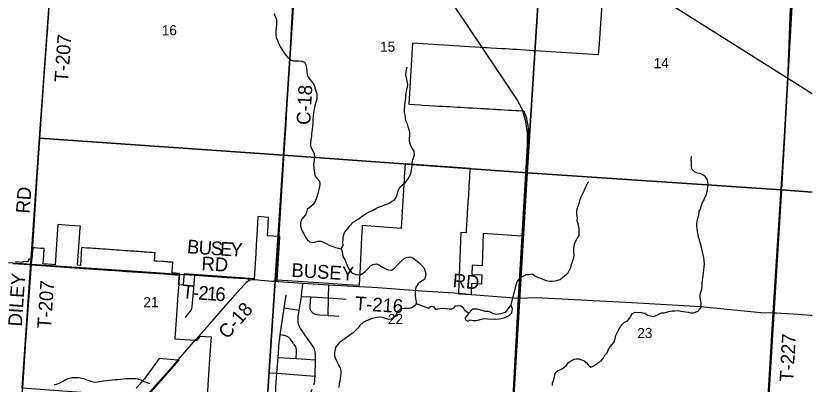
# Model space of a CAD drawing. Extents: x 114604 to 551442, y 316898 to 567001.
# Drawn here: x 267506 to 284848, y 346776 to 354798 of the extents above; entities that cross this region are included whole.
import ezdxf

# ---------------------------------------------------------------- set-up
doc = ezdxf.new("R2010")
doc.units = 0
for name, color, linetype in [('GE_P_Alignment_1000_Bearings', 7, 'Continuous'), ('GE_P_Alignment_1000_Cardinal_Points', 7, 'Continuous'), ('GE_P_Alignment_100_Stations', 7, 'Continuous'), ('GE_P_Alignment_500_Bearings', 7, 'Continuous'), ('MT_X_Edge_Line', 7, 'Continuous'), ('PM_P_Cells', 7, 'Continuous'), ('PM_P_CL_Double_Solid', 7, 'Continuous'), ('PM_P_Crosswalk', 7, 'Continuous'), ('PV_X_Curb', 7, 'Continuous'), ('SN_P_Signs', 7, 'Continuous')]:
    doc.layers.add(name, color=color, linetype=linetype)

msp = doc.modelspace()

# ---------------------------------------------------------------- linework, layer by layer
at = {"layer": 'GE_P_Alignment_1000_Bearings'}
msp.add_lwpolyline([(284848, 353099), (284344, 353417), (283536, 353928), (281399, 355277), (280515, 355834), (278966, 356814), (276889, 358125), (276015, 358678), (272481, 360915), (270925, 361901), (269347, 362899), (268387, 363506), (267740, 363917), (267397, 364134), (267238, 364227), (266832, 364443), (264475, 365685), (263624, 366130)], dxfattribs=at)
at = {"layer": 'GE_P_Alignment_1000_Cardinal_Points'}
for p, q in [((268116, 353376), (268189, 354373)), ((267844, 349389), (267852, 349494)), ((267743, 348001), (267844, 349389)), ((271066, 349169), (271166, 349162)), ((277159, 348754), (277426, 348731)), ((273346, 348431), (273389, 348713)), ((277426, 348731), (278453, 348645)), ((273676, 348382), (273346, 348431))]:
    msp.add_line(p, q, dxfattribs=at)
for points in [[(283999, 348327), (284220, 351705), (284295, 352966), (284320, 353388), (284378, 354968), (284414, 355482), (284472, 356318)], [(268210, 354687), (268213, 354734), (268232, 355019), (268270, 355542), (268297, 355947)], [(268189, 354373), (268192, 354425), (268210, 354687)], [(267970, 351276), (268025, 352122), (268116, 353376)], [(267852, 349494), (267880, 349890), (267970, 351270), (267970, 351276)], [(266397, 349492), (267844, 349389), (270243, 349226), (271066, 349169)], [(271166, 349162), (271399, 349146), (271798, 349118), (272093, 349095), (272241, 349088), (272372, 349085), (272471, 349081), (272519, 349077), (272549, 349073), (272567, 349067), (272599, 349047)], [(271399, 349146), (271369, 348765), (271345, 348556), (271339, 348450), (271320, 348391), (271281, 348334), (271239, 348285), (271189, 348228)], [(272599, 349047), (272637, 349054), (272664, 349054), (272707, 349052), (272837, 349041), (273017, 349024), (273082, 349020), (273098, 349019), (273114, 349020), (273130, 349023), (273143, 349029), (273153, 349037)], [(273153, 349037), (273183, 349020), (273196, 349015), (273212, 349012), (273228, 349010), (273754, 348976), (274319, 348940), (275391, 348877), (276344, 348810), (276929, 348773), (277159, 348754)], [(273995, 346759), (274003, 346780), (274010, 346807), (274016, 346837), (274020, 346868), (274020, 346896), (274022, 346951), (274028, 347302), (274029, 347427), (274024, 347476), (274016, 347508), (274006, 347540), (273993, 347570), (273959, 347626), (273751, 347922), (273704, 347989), (273688, 348018), (273675, 348048), (273664, 348079), (273657, 348112), (273653, 348144), (273651, 348177), (273652, 348210), (273656, 348242), (273676, 348382), (273725, 348688), (273737, 348796), (273747, 348877), (273754, 348976)], [(274308, 348271), (274317, 348652), (274319, 348940)], [(273725, 348688), (273929, 348675), (274317, 348652)], [(274308, 348271), (274120, 348279), (274070, 348284), (274038, 348290), (274022, 348295), (274007, 348302), (273993, 348310), (273980, 348319), (273967, 348330), (273956, 348342), (273945, 348355), (273936, 348368), (273929, 348383), (273922, 348398), (273918, 348414), (273914, 348430), (273913, 348446), (273912, 348479), (273929, 348675)], [(274317, 348652), (274620, 348632), (274700, 348626)], [(278453, 348645), (278839, 348663), (280922, 348553), (282053, 348488), (282420, 348467), (283731, 348336), (283999, 348327)], [(273951, 346655), (273899, 346527), (273884, 346488), (273866, 346460), (273838, 346432), (273800, 346408), (273758, 346395), (273718, 346392), (273347, 346388), (273316, 346394), (273277, 346409), (273237, 346435), (273206, 346468), (273184, 346506), (273175, 346528), (273170, 346548), (273167, 346578), (273166, 346709), (273186, 347013), (273219, 347357), (273242, 347690), (273251, 347772), (273262, 347849), (273346, 348431)], [(274308, 348271), (274462, 348261), (274542, 348256)], [(283664, 342940), (283764, 344405), (283795, 344916), (283810, 345161), (283999, 348327)], [(283999, 348327), (284053, 348327), (284075, 348327), (284173, 348322), (284435, 348304), (284828, 348279), (284848, 348278)], [(267611, 346135), (267652, 346663), (267655, 346695), (267722, 347712), (267743, 348001)], [(273608, 347330), (273612, 347382), (273614, 347416), (273619, 347488), (273619, 347517), (273617, 347532), (273613, 347550), (273609, 347563), (273602, 347578), (273587, 347607), (273573, 347628), (273555, 347656), (273522, 347706), (273503, 347734), (273486, 347757), (273467, 347778), (273453, 347791), (273440, 347800), (273426, 347809), (273412, 347816), (273395, 347823), (273377, 347828), (273362, 347832), (273332, 347838), (273308, 347842), (273262, 347849)], [(273219, 347357), (273608, 347330), (274028, 347302)], [(273034, 347022), (273186, 347013), (274022, 346951)]]:
    msp.add_lwpolyline(points, dxfattribs=at)
at = {"layer": 'GE_P_Alignment_100_Stations'}
for points in [[(280325, 355903), (280201, 354093), (280192, 353952), (278813, 354037), (278768, 354040), (278609, 354050), (278494, 354058), (278414, 354063), (278334, 354068), (278254, 354073), (278175, 354078), (278095, 354083), (277982, 354090), (277847, 354099), (277771, 354104), (277733, 354106), (276142, 354205), (276061, 352872), (276308, 352858), (276353, 352855), (276508, 352846), (276628, 352840), (276710, 352835), (276717, 352834), (276777, 352831), (276797, 352830), (276877, 352825), (276957, 352821), (277037, 352816), (277117, 352812), (277196, 352807), (277276, 352803), (277356, 352798), (277456, 352792), (277546, 352787), (277558, 352786), (277636, 352782), (277704, 352778), (277731, 352777), (277755, 352775), (277825, 352771), (277905, 352767), (277950, 352764), (277985, 352762), (278065, 352758), (278145, 352753), (278225, 352748), (278229, 352748), (278305, 352744), (278385, 352739), (278413, 352738), (278452, 352736), (278559, 352729), (278562, 352729), (278570, 352729), (278585, 352690), (278598, 352651), (278610, 352612), (278624, 352560), (278636, 352507), (278647, 352454), (278655, 352401), (278661, 352347), (278665, 352293), (278666, 352239), (278666, 352185), (278664, 352131), (278660, 352075), (278651, 351921), (278634, 351660), (278618, 351395), (278592, 350982), (278540, 350151), (278534, 350053), (278530, 350001), (278520, 350002), (277683, 350055), (277659, 349353), (277444, 349367), (277437, 349167), (277653, 349153), (277646, 348956), (277431, 348970), (277423, 348745), (277422, 348720), (277156, 348736), (277157, 348762), (277202, 350085), (277317, 350078), (277324, 350185), (277325, 350203), (277327, 350228), (277328, 350253), (277334, 350352), (277337, 350399), (277339, 350432), (277343, 350489), (277344, 350512), (277349, 350592), (277353, 350652), (277354, 350672), (277356, 350703), (277359, 350752), (277363, 350814), (277368, 350882), (277372, 350955), (277376, 351011), (277376, 351011), (277381, 351099), (277393, 351281), (277394, 351306), (277396, 351331), (277405, 351477), (275983, 351573), (275966, 351285), (275963, 351237), (275921, 350538), (275899, 350168), (275047, 350230), (275045, 350180), (275035, 349975), (274995, 349179), (274990, 349082), (274982, 348921), (274701, 348940), (274323, 348965), (273198, 349039), (273248, 349867), (273250, 349898), (273252, 349935), (273256, 349991), (273236, 349992), (272986, 350010), (272999, 350210), (273003, 350284), (273011, 350409), (272917, 350416), (272778, 350426), (272778, 350425), (272760, 350135), (272740, 349807), (272740, 349807), (272729, 349625), (272696, 349072), (272191, 349107), (271169, 349179), (271168, 349162), (271166, 349141), (271151, 348934), (271051, 348941), (271056, 349011), (271066, 349151), (271067, 349159), (271068, 349169), (271069, 349186), (270907, 349198), (270909, 349220), (270923, 349430), (270836, 349436), (270814, 349437), (270774, 349440), (270723, 349444), (270689, 349446), (270584, 349453), (270524, 349458), (270530, 349551), (270532, 349567), (270533, 349586), (270537, 349637), (270477, 349641), (270427, 349645), (270417, 349646), (270357, 349650), (270297, 349654), (270272, 349656), (270237, 349658), (270177, 349662), (270133, 349666), (270118, 349667), (270081, 349669), (270058, 349671), (269998, 349675), (269938, 349679), (269934, 349680), (269878, 349683), (269818, 349688), (269758, 349692), (269744, 349693), (269734, 349694), (269699, 349696), (269639, 349700), (269579, 349704), (269534, 349708), (269528, 349708), (269519, 349709), (269459, 349713), (269399, 349717), (269339, 349721), (269335, 349722), (269294, 349724), (269280, 349725), (269254, 349727), (269186, 349732), (269135, 349736), (269103, 349738), (269052, 349741), (268936, 349750), (268909, 349370), (268908, 349360), (268849, 349365), (268906, 350177), (268909, 350216), (268666, 350234), (268422, 350251), (268392, 349817), (268361, 349376), (268295, 349381), (268098, 349395), (268111, 349577), (268121, 349727), (268038, 349733), (267902, 349742), (267872, 349744), (267866, 349662), (267863, 349621), (267861, 349595), (267854, 349496), (267784, 349501), (267782, 349476), (267782, 349471), (267780, 349465), (267778, 349460), (267775, 349455), (267771, 349451), (267766, 349448), (267761, 349445), (267756, 349443), (267751, 349442), (267745, 349442), (267656, 349449), (267655, 349426), (267496, 349437)], [(267445, 349406), (267796, 349381), (267846, 349378), (268672, 349320), (269515, 349260), (269586, 349255), (269914, 349232), (270046, 349223), (270506, 349190), (270730, 349175), (271066, 349151), (271056, 349011), (271051, 348941), (271047, 348891), (271035, 348722), (271019, 348502), (271010, 348387), (271003, 348283), (271002, 348276), (270972, 347863), (270967, 347804), (270964, 347763), (271406, 347731), (271444, 347728), (271527, 347823), (271755, 347807), (271749, 347715), (271709, 347109), (271661, 346379)], [(270338, 346474), (271065, 347297), (271028, 347300), (270628, 347336), (270494, 347152), (270357, 346962), (270306, 346892), (270258, 346838), (270209, 346782), (270125, 346687)]]:
    msp.add_lwpolyline(points, dxfattribs=at)
at = {"layer": 'GE_P_Alignment_500_Bearings'}
msp.add_line((271046, 347309), (271428, 347749), dxfattribs=at)
for points in [[(273501, 354388), (273609, 356338), (273768, 358797)], [(277684, 354080), (277091, 354966), (276762, 355421), (276476, 355891), (275954, 356749)], [(273391, 352443), (273403, 352632), (273476, 353973), (273498, 354341), (273501, 354388)], [(278453, 348645), (278650, 351981), (278648, 352242), (278610, 352500), (278542, 352752), (278420, 352982), (277684, 354080)], [(273241, 350027), (273303, 351100), (273372, 352139), (273391, 352443)], [(273153, 349037), (273164, 349050), (273171, 349064), (273176, 349079), (273179, 349095), (273183, 349127), (273199, 349323), (273241, 350027)], [(271428, 347749), (271719, 348084), (272284, 348724), (272536, 349004), (272561, 349027), (272599, 349047)], [(272599, 349047), (272637, 349054), (272664, 349054), (272707, 349052), (272837, 349041), (273017, 349024), (273082, 349020), (273098, 349019), (273114, 349020), (273130, 349023), (273143, 349029), (273153, 349037)], [(278150, 343298), (278247, 344870), (278291, 345691), (278453, 348645)], [(268632, 344623), (268960, 344993), (269629, 345717), (269797, 345897), (270090, 346230), (270252, 346416), (270350, 346526), (270963, 347213), (271046, 347309)]]:
    msp.add_lwpolyline(points, dxfattribs=at)
at = {"layer": 'MT_X_Edge_Line'}
for points in [[(277291, 348221), (277299, 348178), (277347, 348150), (277401, 348174), (277463, 348158), (277551, 348161), (277618, 348183), (277702, 348203), (277784, 348195), (277922, 348194), (278034, 348196), (278138, 348223), (278246, 348263), (278307, 348327), (278323, 348419), (278303, 348475), (278271, 348483), (278243, 348445), (278163, 348339), (278066, 348304), (277980, 348292), (277908, 348308), (277816, 348355), (277728, 348357), (277632, 348388), (277561, 348412), (277450, 348406)], [(277450, 348406), (277367, 348313), (277291, 348221)]]:
    msp.add_lwpolyline(points, dxfattribs=at)
at = {"layer": 'PM_P_Cells'}
for points in [[(273131, 354851), (273149, 354797), (273179, 354725), (273185, 354657), (273180, 354601), (273174, 354547), (273166, 354465), (273168, 354383), (273177, 354325), (273201, 354261), (273231, 354193), (273270, 354116), (273306, 354062), (273336, 354012), (273383, 353946), (273423, 353896), (273495, 353836), (273547, 353821), (273664, 353821), (273724, 353811), (273790, 353787), (273820, 353735), (273835, 353658), (273845, 353584), (273851, 353528), (273864, 353476), (273910, 353412), (273960, 353354), (273998, 353302), (274041, 353169), (274057, 353103), (274062, 353053), (274058, 352987), (274042, 352917), (274020, 352843), (274001, 352765), (273991, 352683), (273981, 352613), (273975, 352527), (273970, 352463), (273964, 352397), (273956, 352321), (273946, 352233), (273941, 352177), (273929, 352103), (273925, 352029), (273925, 351965), (273942, 351911), (273972, 351859), (274002, 351791), (274012, 351731), (274005, 351675), (273993, 351603), (273989, 351551), (273995, 351489), (274000, 351439), (274008, 351371), (274018, 351314), (274058, 351264), (274117, 351198), (274123, 351142), (274115, 351082), (274096, 350986), (274084, 350930), (274054, 350838), (274022, 350758), (273978, 350690), (273926, 350646), (273853, 350577), (273833, 350525), (273815, 350465), (273759, 350405), (273719, 350349), (273707, 350279), (273708, 350225), (273720, 350171), (273740, 350107), (273774, 350049), (273815, 349980), (273851, 349930), (273905, 349874), (273965, 349862), (274040, 349876), (274090, 349893), (274144, 349893), (274206, 349869), (274266, 349839), (274343, 349799), (274397, 349780), (274469, 349754), (274535, 349740), (274587, 349722), (274612, 349668)], [(274587, 349722), (274631, 349798), (274629, 349868), (274631, 349918), (274631, 349978), (274658, 350056), (274694, 350118), (274740, 350176), (274778, 350227), (274850, 350307), (274914, 350345), (274972, 350379), (275024, 350417), (275094, 350461), (275152, 350502), (275202, 350526), (275274, 350560), (275344, 350600), (275406, 350628), (275470, 350653), (275540, 350681), (275624, 350713), (275698, 350759), (275750, 350793), (275798, 350857), (275829, 350987), (275867, 351064), (275929, 351120), (275989, 351170), (276039, 351238), (276071, 351290), (276097, 351344), (276115, 351396), (276130, 351482), (276136, 351538), (276140, 351592), (276152, 351662), (276171, 351726), (276185, 351782), (276179, 351848), (276137, 351920), (276098, 351984), (276078, 352064), (276080, 352128), (276087, 352192), (276083, 352264), (276073, 352315), (276053, 352381), (276032, 352439), (275998, 352513), (275990, 352579), (275981, 352639), (275973, 352697), (275973, 352765), (275979, 352835), (275988, 352919), (275996, 352999), (276000, 353057), (276006, 353119), (276021, 353187), (276033, 353251), (276041, 353305), (276031, 353379), (276012, 353451), (276002, 353515), (276004, 353579), (276012, 353637), (276028, 353689)], [(282381, 350461), (282386, 350541), (282422, 350603), (282432, 350655), (282454, 350717), (282487, 350777), (282513, 350845), (282545, 350909), (282566, 350983), (282576, 351057), (282584, 351133), (282575, 351185), (282563, 351242), (282525, 351292), (282471, 351334), (282411, 351363), (282355, 351373), (282289, 351399), (282233, 351455), (282220, 351512), (282218, 351570), (282218, 351620), (282216, 351672), (282221, 351734), (282211, 351730)], [(278287, 348479), (278408, 348960), (278432, 349020), (278502, 349106), (278556, 349131), (278627, 349163), (278683, 349165), (278749, 349175), (278809, 349136), (278879, 349098), (278935, 349086), (278998, 349057), (279056, 349035), (279124, 349019), (279186, 349019), (279249, 349024), (279309, 349040), (279361, 349052), (279411, 349098), (279463, 349140), (279527, 349190), (279560, 349248), (279584, 349304), (279608, 349384), (279631, 349448), (279655, 349526), (279663, 349586), (279658, 349648), (279656, 349724), (279674, 349822), (279693, 349880), (279731, 349948), (279771, 350016), (279778, 350094), (279776, 350145), (279766, 350201), (279752, 350271), (279733, 350335), (279735, 350397), (279721, 350469), (279723, 350544), (279728, 350598), (279754, 350652), (279774, 350720), (279789, 350776), (279815, 350856), (279853, 350928), (279884, 350986), (279912, 351062), (279940, 351118), (279972, 351174), (279982, 351184)], [(279191, 346742), (279197, 346802), (279213, 346856), (279227, 346908), (279246, 346960), (279252, 347018), (279308, 347072), (279374, 347092), (279432, 347128), (279489, 347178), (279543, 347244), (279601, 347285), (279663, 347317), (279716, 347329), (279770, 347327), (279822, 347307), (279874, 347288), (279925, 347244), (279973, 347192), (280029, 347143), (280079, 347167), (280145, 347213), (280200, 347251), (280252, 347285), (280304, 347345), (280336, 347403), (280381, 347459), (280413, 347531), (280451, 347585), (280502, 347644), (280538, 347698), (280558, 347760), (280574, 347837), (280613, 347911), (280641, 347963), (280671, 348017), (280710, 348077), (280762, 348122), (280820, 348150), (280870, 348204), (280903, 348256), (280937, 348314), (280993, 348342), (281049, 348338), (281103, 348341), (281163, 348327), (281213, 348325), (281265, 348279), (281327, 348260), (281391, 348252), (281451, 348272), (281513, 348300), (281571, 348328), (281627, 348329), (281678, 348341), (281730, 348357), (281802, 348371), (281858, 348375), (281928, 348378), (281986, 348366), (282044, 348360), (282098, 348350), (282150, 348345), (282202, 348331), (282266, 348331), (282320, 348347), (282376, 348374), (282423, 348434), (282433, 348496), (282433, 348551), (282421, 348611), (282407, 348661), (282410, 348713), (282426, 348779), (282444, 348841), (282455, 348915), (282457, 348977), (282463, 349037), (282474, 349140), (282484, 349198), (282488, 349256), (282498, 349330), (282507, 349394), (282499, 349462), (282489, 349526), (282478, 349589), (282454, 349689), (282436, 349757), (282424, 349811), (282407, 349863), (282397, 349920), (282377, 349976), (282367, 350036), (282350, 350090), (282342, 350158), (282340, 350214), (282338, 350267), (282347, 350327), (282359, 350391), (282381, 350461)], [(274612, 349668), (274622, 349608), (274626, 349556), (274671, 349489), (274697, 349419), (274733, 349325), (274776, 349253), (274822, 349203), (274912, 349162), (274966, 349154), (275035, 349172), (275109, 349222), (275174, 349288), (275232, 349353), (275282, 349383), (275356, 349397), (275409, 349375), (275491, 349325), (275565, 349284), (275622, 349266), (275688, 349260), (275752, 349300), (275826, 349382), (275895, 349455), (275961, 349511), (276011, 349535), (276087, 349547), (276148, 349525), (276216, 349476), (276290, 349420), (276343, 349369)], [(276343, 349369), (276395, 349300), (276421, 349232), (276431, 349180), (276429, 349126), (276402, 349052), (276320, 349002)], [(276320, 349002), (276264, 348964), (276218, 348888), (276206, 348836), (276201, 348764), (276205, 348702), (276211, 348650), (276226, 348568), (276220, 348504), (276142, 348444), (276074, 348426), (275994, 348420), (275937, 348421), (275885, 348417), (275821, 348359), (275794, 348303), (275760, 348247), (275686, 348189), (275630, 348186), (275559, 348202), (275497, 348230), (275435, 348234), (275363, 348224), (275303, 348211), (275241, 348195), (275177, 348169), (275123, 348147), (275069, 348117), (274999, 348053), (274959, 348000), (274895, 347934), (274841, 347884), (274789, 347852), (274731, 347806), (274677, 347766), (274625, 347732), (274557, 347683), (274501, 347623), (274469, 347571), (274452, 347511), (274448, 347447), (274448, 347395), (274458, 347345), (274497, 347267), (274535, 347198), (274569, 347132), (274580, 347070), (274580, 347012), (274576, 346954), (274570, 346902), (274558, 346838), (274547, 346786), (274537, 346702)], [(276223, 348530), (276438, 348453), (276490, 348428), (276550, 348474), (276606, 348462), (276642, 348402), (276692, 348419), (276744, 348425), (276810, 348433), (276882, 348423), (276940, 348418), (276998, 348416), (277050, 348434), (277082, 348486), (277135, 348484), (277189, 348488), (277240, 348449), (277272, 348399), (277328, 348353), (277377, 348324)], [(268339, 346762), (268415, 346778), (268469, 346804), (268535, 346843), (268591, 346873), (268669, 346903), (268731, 346917), (268787, 346923), (268855, 346922), (268907, 346914), (268975, 346896), (269032, 346876), (269100, 346852), (269156, 346831), (269216, 346821), (269274, 346823), (269329, 346829), (269413, 346847), (269473, 346854), (269535, 346862), (269609, 346870), (269667, 346874), (269721, 346874), (269789, 346881), (269849, 346889), (269908, 346895), (269974, 346899), (270046, 346901), (270118, 346896), (270176, 346882), (270230, 346866), (270295, 346834), (270365, 346809), (270417, 346791)]]:
    msp.add_lwpolyline(points, dxfattribs=at)
at = {"layer": 'SN_P_Signs'}
for points in [[(268395, 357368), (273677, 356982), (273334, 351767), (268017, 352137)], [(273677, 356982), (278977, 356625), (278639, 351382), (273334, 351767)], [(284476, 356305), (284180, 351011), (278639, 351382), (278977, 356625)], [(268017, 352137), (273334, 351767), (272973, 346295), (267640, 346689)], [(273334, 351767), (278639, 351382), (278313, 345927), (272973, 346295)], [(278639, 351382), (284180, 351011), (283846, 345606), (278313, 345927)]]:
    msp.add_lwpolyline(points, close=True, dxfattribs=at)
for points in [[(284848, 350957), (284180, 351011), (284476, 356305), (284848, 356281)], [(284848, 345545), (283846, 345606), (284180, 351011), (284848, 350957)]]:
    msp.add_lwpolyline(points, dxfattribs=at)

# ---------------------------------------------------------------- texts
at = {"layer": 'PM_P_CL_Double_Solid'}
for rotation, p in [(86.9887, (273916, 352418)), (48.5546, (272111, 347740))]:
    msp.add_text('C-18', height=300, rotation=rotation, dxfattribs=at).set_placement(p)
at = {"layer": 'PM_P_Crosswalk'}
for s, rotation, p in [('T-207', 85.9306, (268641, 353342)), ('RD', 85.9771, (267804, 350486)), ('B', 354.7423, (271223, 349630)), ('U', 356.5452, (271479, 349607)), ('S', 356.5158, (271742, 349591)), ('E', 356.5203, (271944, 349578)), ('Y', 357.0352, (272171, 349565)), ('RD', 356.4704, (271541, 349259)), ('BUSEY', 356.4484, (273501, 349114)), ('DILEY', 86.051, (267633, 348025)), ('RD', 354.9523, (277010, 348888)), ('T-207', 85.9085, (268266, 347975)), ('T', 354.3913, (271116, 348650)), ('-', 355.6182, (271346, 348628)), ('2', 355.9514, (271471, 348618)), ('1', 356.2146, (271657, 348605)), ('6', 356.2664, (271841, 348593)), ('T-216', 356.2097, (274883, 348390)), ('T-227', 86.7687, (284438, 346820))]:
    msp.add_text(s, height=300, rotation=rotation, dxfattribs=at).set_placement(p)
at = {"layer": 'PV_X_Curb'}
for s, rotation, p in [('16', 0.4149, (270684, 354375)), ('15', 0.415, (275439, 354016)), ('14', 0.4152, (281398, 353658)), ('21', 0.4148, (270283, 348449)), ('22', 0.415, (275610, 348082)), ('23', 0.4151, (281042, 347777))]:
    msp.add_text(s, height=221, rotation=rotation, dxfattribs=at).set_placement(p)

doc.saveas('drawing.dxf')
